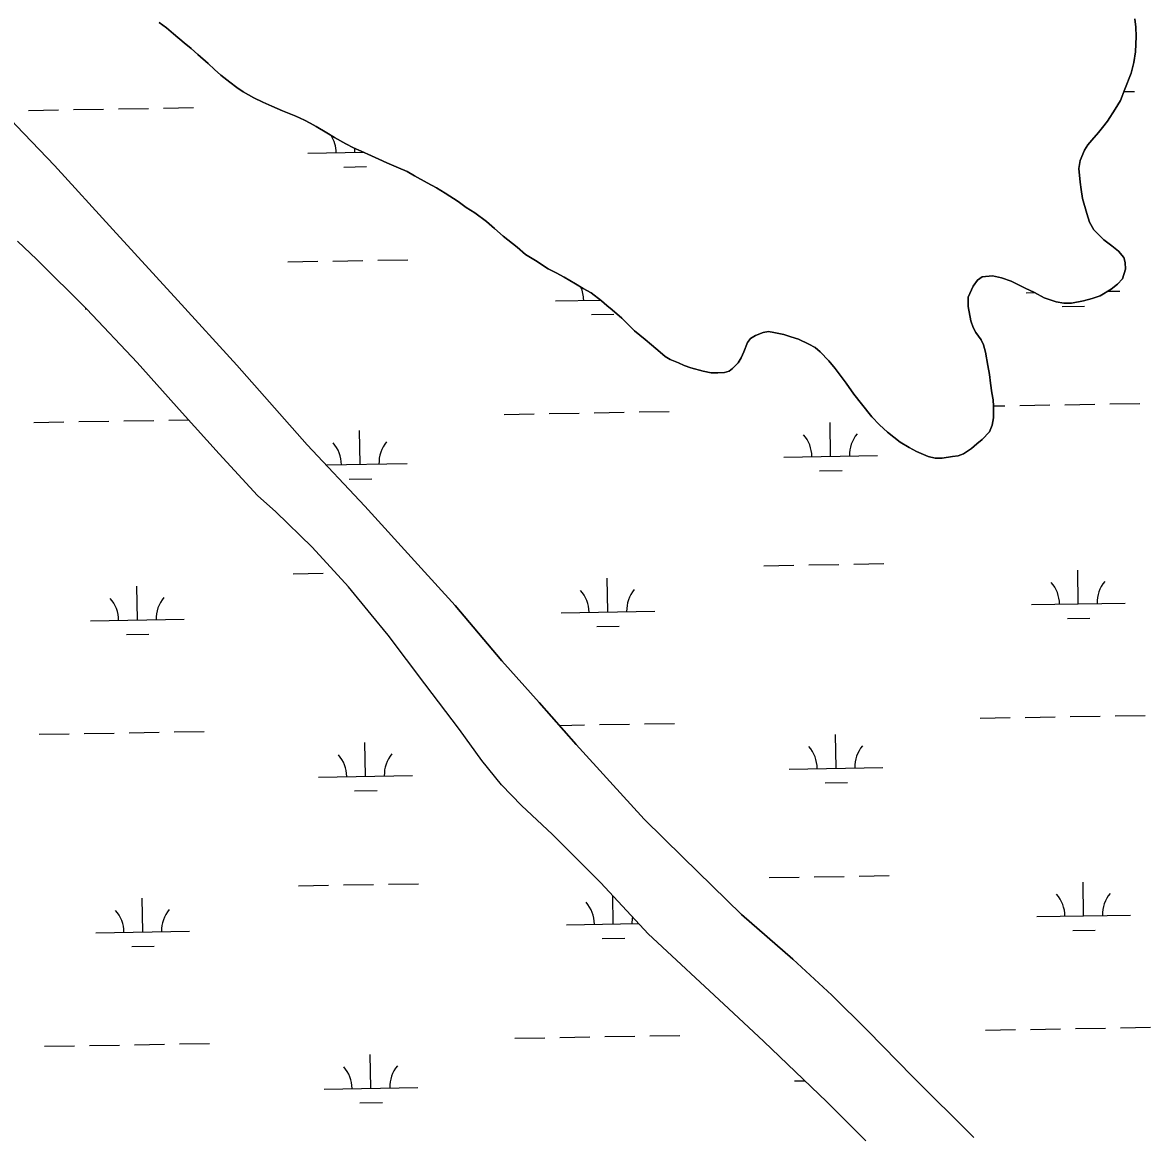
# Model space of a CAD drawing. Extents: x 3887375 to 3925618, y 296674 to 322633.
# Drawn here: x 3920609 to 3921812, y 305454 to 306643 of the extents above; entities that cross this region are included whole.
import ezdxf

# ---------------------------------------------------------------- set-up
doc = ezdxf.new("R2010")
doc.units = 0
doc.layers.add('V-TOPO-SHOR', color=7, linetype='Continuous')
doc.layers.add('V-WETL-SWMP', color=7, linetype='Continuous')

msp = doc.modelspace()

# ---------------------------------------------------------------- linework, layer by layer
at = {"layer": 'V-TOPO-SHOR'}
for points in [[(3920456.7, 306685.9), (3920500, 306641.1), (3920546.6, 306593.3), (3920603, 306532.7), (3920643.4, 306490.3), (3920705.7, 306422), (3920775, 306346.2), (3920837.9, 306277.3), (3920912.8, 306192.5), (3920974.5, 306126.9), (3921031, 306064.8), (3921070.8, 306020.9), (3921120.5, 305961.9), (3921160.5, 305917.7), (3921199.7, 305872.7), (3921235.7, 305833.3), (3921272.5, 305793.3), (3921313.5, 305752.7), (3921376.4, 305691.4), (3921430.9, 305643.8), (3921472.6, 305605.6), (3921510.9, 305567.6), (3921558.6, 305518.7), (3921623.9, 305453.8)], [(3921060.1, 306460.8), (3921050.8, 306466.5), (3921040.9, 306471.8), (3921027.4, 306479.1), (3921019.5, 306483.7), (3921010.3, 306487.7), (3920997.8, 306493), (3920989.5, 306497), (3920981.6, 306500.6), (3920970.7, 306505.6), (3920962.2, 306509.2), (3920954.2, 306513.5), (3920942.1, 306520.2), (3920933.8, 306525.1), (3920922.6, 306531.8), (3920916, 306535.4), (3920910.1, 306538.4), (3920900.9, 306543), (3920893.9, 306545.7), (3920886.7, 306548.7), (3920875.1, 306553.6), (3920865.6, 306557.6), (3920856, 306562.3), (3920844.5, 306568.9), (3920837.9, 306573.5), (3920830.3, 306579.1), (3920820.8, 306586.4), (3920814.2, 306592.7), (3920807.3, 306599), (3920796.4, 306608.6), (3920789.2, 306614.9), (3920781.9, 306621.1), (3920770.4, 306630.7), (3920762.8, 306637), (3920755.2, 306642.7)], [(3921795.9, 306646.7), (3921796.9, 306637.8), (3921797.2, 306627.9), (3921796.5, 306611.4), (3921794.8, 306600.1), (3921791.8, 306588.6), (3921785.2, 306571.5), (3921780.6, 306559.6), (3921774.9, 306550.4), (3921766.7, 306537.5), (3921761.4, 306530.9), (3921757.1, 306525.3), (3921749.8, 306517.4), (3921745.8, 306512.2), (3921742.2, 306506.5), (3921737.5, 306495.7), (3921735.9, 306487.1), (3921737.5, 306472.6), (3921738.5, 306464.7), (3921739.8, 306455.1), (3921744.7, 306438.9), (3921747.6, 306429.7), (3921752.2, 306421.7), (3921762.8, 306411.1), (3921771.3, 306404.5), (3921778.2, 306398.9), (3921784.2, 306392), (3921785.5, 306386.7), (3921785.8, 306379.8), (3921782.5, 306369.5), (3921777.2, 306363.6), (3921770.6, 306358.3), (3921758.7, 306351.4), (3921750.1, 306348.5), (3921741.2, 306345.9)], [(3921741.2, 306345.9), (3921728.3, 306343.6), (3921720, 306343.3), (3921711.8, 306344.9), (3921698.9, 306349.3), (3921688.7, 306354.9), (3921678.8, 306359.5), (3921664, 306366.8), (3921653.5, 306370.5), (3921643.9, 306372.5), (3921633, 306371.5), (3921628, 306367.9), (3921623.4, 306361.6), (3921618.1, 306349.8), (3921618.1, 306339.9), (3921620.7, 306324.7), (3921623.3, 306317.4), (3921626.3, 306312.1), (3921631.9, 306304.2), (3921634.2, 306298.9), (3921636.5, 306291.3), (3921639.1, 306276.8), (3921640.7, 306267.2), (3921642, 306258.3), (3921643.3, 306247.7), (3921644.6, 306240.5), (3921644.9, 306233.6), (3921644.9, 306221.3), (3921643.5, 306213.4), (3921640.6, 306206.2), (3921633, 306197.9), (3921627.3, 306193.3), (3921621.7, 306188.4), (3921613.1, 306182.8), (3921607.5, 306180.5), (3921601.2, 306179.9), (3921590.3, 306178.2), (3921582.8, 306178.3), (3921575.5, 306179.9), (3921563, 306185.2), (3921555.1, 306189.5), (3921545.5, 306195.2), (3921532, 306205.8), (3921523.4, 306213.7), (3921515.2, 306222.3), (3921504.4, 306236.2), (3921496.1, 306246.4), (3921487.9, 306258), (3921476.1, 306273.8), (3921469.5, 306281.8), (3921460.3, 306291.7), (3921454.7, 306296.3), (3921448.1, 306299.6), (3921437.2, 306304.9), (3921428.9, 306307.6), (3921421.4, 306309.9), (3921410.8, 306312.3), (3921404.9, 306313.3), (3921399.3, 306312), (3921391, 306309), (3921386, 306305.7), (3921382.7, 306301.4), (3921378.8, 306291.5), (3921375.8, 306285), (3921372.5, 306279.7), (3921366.8, 306273.8), (3921362.9, 306271.1), (3921358.2, 306269.5), (3921351, 306269.2), (3921343.7, 306269.2), (3921335.2, 306270.9), (3921322.3, 306274.5), (3921315, 306276.8), (3921309.1, 306279.8), (3921300.2, 306283.5), (3921294.9, 306286.4), (3921289.3, 306291.1), (3921280.1, 306299), (3921273.5, 306304.6), (3921262, 306313.9), (3921255.1, 306321.2), (3921248.5, 306327.5), (3921238.3, 306336.4), (3921232.7, 306341), (3921226.8, 306346), (3921215.9, 306354.6), (3921207.3, 306359.2), (3921199.1, 306363.9), (3921186.9, 306371.2), (3921178.7, 306375.8), (3921170.1, 306380.1), (3921156.6, 306389), (3921146, 306395.3), (3921136.8, 306403.3), (3921122, 306414.8), (3921112.8, 306423.1), (3921104.2, 306430.4), (3921091.7, 306439.7), (3921082.5, 306445.3), (3921073.9, 306451.9), (3921060.1, 306460.8)], [(3921508.9, 305450.1), (3921467.4, 305491.9), (3921400.2, 305556), (3921362.4, 305591.3), (3921276.6, 305671.1), (3921226.1, 305725.3), (3921174.7, 305776.9), (3921141.5, 305807.8), (3921120.3, 305830), (3921099.1, 305855.8), (3921075.4, 305888.9), (3921038.6, 305937.7), (3920999.2, 305989.4), (3920981.2, 306011.6), (3920956.9, 306040.9), (3920918.3, 306083.3), (3920879.6, 306120.9), (3920859.8, 306138.2), (3920819.2, 306182.9), (3920779.7, 306226.4), (3920731.5, 306280), (3920677.8, 306337.2), (3920624.6, 306390), (3920603.9, 306409.6)]]:
    msp.add_lwpolyline(points, dxfattribs=at)
at = {"layer": 'V-WETL-SWMP'}
for p, q in [((3920755.2, 306642.7), (3920762.8, 306637)), ((3921796.9, 306637.8), (3921795.9, 306646.7)), ((3920762.8, 306637), (3920770.4, 306630.7)), ((3920770.4, 306630.7), (3920781.9, 306621.1)), ((3921797.2, 306627.9), (3921796.9, 306637.8)), ((3920781.9, 306621.1), (3920789.2, 306614.9)), ((3921796.5, 306611.4), (3921797.2, 306627.9)), ((3920789.2, 306614.9), (3920796.4, 306608.6)), ((3920796.4, 306608.6), (3920807.3, 306599)), ((3921794.8, 306600.1), (3921796.5, 306611.4)), ((3920807.3, 306599), (3920814.2, 306592.7)), ((3921791.8, 306588.6), (3921794.8, 306600.1)), ((3920814.2, 306592.7), (3920820.8, 306586.4)), ((3920820.8, 306586.4), (3920830.3, 306579.1)), ((3921785.2, 306571.5), (3921791.8, 306588.6)), ((3920830.3, 306579.1), (3920837.9, 306573.5)), ((3920837.9, 306573.5), (3920844.5, 306568.9)), ((3920844.5, 306568.9), (3920856, 306562.3)), ((3921780.6, 306559.6), (3921785.2, 306571.5)), ((3921784.3, 306569), (3921795.3, 306569.2)), ((3920856, 306562.3), (3920865.6, 306557.6)), ((3920865.6, 306557.6), (3920875.1, 306553.6)), ((3921774.9, 306550.4), (3921780.6, 306559.6)), ((3920615.7, 306549), (3920647.7, 306549.5)), ((3920663.7, 306549.8), (3920695.7, 306550.3)), ((3920711.6, 306550.6), (3920743.6, 306551.1)), ((3920759.6, 306551.4), (3920791.6, 306552)), ((3920875.1, 306553.6), (3920886.7, 306548.7)), ((3920886.7, 306548.7), (3920893.9, 306545.7)), ((3920893.9, 306545.7), (3920900.9, 306543)), ((3921766.7, 306537.5), (3921774.9, 306550.4)), ((3920643.4, 306490.3), (3920603, 306532.7)), ((3920900.9, 306543), (3920910.1, 306538.4)), ((3920910.1, 306538.4), (3920916, 306535.4)), ((3920916, 306535.4), (3920922.6, 306531.8)), ((3921761.4, 306530.9), (3921766.7, 306537.5)), ((3920922.6, 306531.8), (3920933.8, 306525.1)), ((3920933.8, 306525.1), (3920942.1, 306520.2)), ((3921749.8, 306517.4), (3921757.1, 306525.3)), ((3921757.1, 306525.3), (3921761.4, 306530.9)), ((3920942.1, 306520.2), (3920954.2, 306513.5)), ((3920954.2, 306513.5), (3920962.2, 306509.2)), ((3920962.2, 306509.2), (3920970.7, 306505.6)), ((3921742.2, 306506.5), (3921745.8, 306512.2)), ((3921745.8, 306512.2), (3921749.8, 306517.4)), ((3920913.8, 306503.3), (3920973.4, 306504.3)), ((3920963.8, 306504.2), (3920963.7, 306508.6)), ((3920970.7, 306505.6), (3920981.6, 306500.6)), ((3920981.6, 306500.6), (3920989.5, 306497)), ((3920989.5, 306497), (3920997.8, 306493)), ((3921737.5, 306495.7), (3921742.2, 306506.5)), ((3920705.7, 306422), (3920643.4, 306490.3)), ((3920952.1, 306488.5), (3920976.1, 306489)), ((3920997.8, 306493), (3921010.3, 306487.7)), ((3921010.3, 306487.7), (3921019.5, 306483.7)), ((3921735.9, 306487.1), (3921737.5, 306495.7)), ((3921737.5, 306472.6), (3921735.9, 306487.1)), ((3921019.5, 306483.7), (3921027.4, 306479.1)), ((3921027.4, 306479.1), (3921040.9, 306471.8)), ((3921738.5, 306464.7), (3921737.5, 306472.6)), ((3921040.9, 306471.8), (3921050.8, 306466.5)), ((3921050.8, 306466.5), (3921060.1, 306460.8)), ((3921060.1, 306460.8), (3921073.9, 306451.9)), ((3921739.8, 306455.1), (3921738.5, 306464.7)), ((3921073.9, 306451.9), (3921082.5, 306445.3)), ((3921744.7, 306438.9), (3921739.8, 306455.1)), ((3921082.5, 306445.3), (3921091.7, 306439.7)), ((3921091.7, 306439.7), (3921104.2, 306430.4)), ((3921747.6, 306429.7), (3921744.7, 306438.9)), ((3921104.2, 306430.4), (3921112.8, 306423.1)), ((3921752.2, 306421.7), (3921747.6, 306429.7)), ((3920775, 306346.2), (3920705.7, 306422)), ((3921112.8, 306423.1), (3921122, 306414.8)), ((3921122, 306414.8), (3921136.8, 306403.3)), ((3921762.8, 306411.1), (3921752.2, 306421.7)), ((3921136.8, 306403.3), (3921146, 306395.3)), ((3921771.3, 306404.5), (3921762.8, 306411.1)), ((3921778.2, 306398.9), (3921771.3, 306404.5)), ((3920940.4, 306388.3), (3920972.4, 306388.9)), ((3920988.4, 306389.2), (3921020.4, 306389.7)), ((3921146, 306395.3), (3921156.6, 306389)), ((3921156.6, 306389), (3921170.1, 306380.1)), ((3921784.2, 306392), (3921778.2, 306398.9)), ((3921785.5, 306386.7), (3921784.2, 306392)), ((3920892.4, 306387.5), (3920924.4, 306388.1)), ((3921170.1, 306380.1), (3921178.7, 306375.8)), ((3921782.5, 306369.5), (3921785.8, 306379.8)), ((3921785.8, 306379.8), (3921785.5, 306386.7)), ((3921178.7, 306375.8), (3921186.9, 306371.2)), ((3921186.9, 306371.2), (3921199.1, 306363.9)), ((3921623.4, 306361.6), (3921628, 306367.9)), ((3921628, 306367.9), (3921633, 306371.5)), ((3921633, 306371.5), (3921643.9, 306372.5)), ((3921643.9, 306372.5), (3921653.5, 306370.5)), ((3921653.5, 306370.5), (3921664, 306366.8)), ((3921664, 306366.8), (3921678.8, 306359.5)), ((3921777.2, 306363.6), (3921782.5, 306369.5)), ((3921199.1, 306363.9), (3921207.3, 306359.2)), ((3921207.3, 306359.2), (3921215.9, 306354.6)), ((3921215.9, 306354.6), (3921226.8, 306346)), ((3921618.1, 306349.8), (3921623.4, 306361.6)), ((3921678.8, 306359.5), (3921688.7, 306354.9)), ((3921679.8, 306354.6), (3921689, 306354.7)), ((3921688.7, 306354.9), (3921698.9, 306349.3)), ((3921758.7, 306351.4), (3921770.6, 306358.3)), ((3921766.7, 306356.1), (3921779.8, 306356.3)), ((3921770.6, 306358.3), (3921777.2, 306363.6)), ((3920837.9, 306277.3), (3920775, 306346.2)), ((3921178, 306346), (3921225.7, 306346.8)), ((3921226.8, 306346), (3921232.7, 306341)), ((3921232.7, 306341), (3921238.3, 306336.4)), ((3921618.1, 306339.9), (3921618.1, 306349.8)), ((3921698.9, 306349.3), (3921711.8, 306344.9)), ((3921711.8, 306344.9), (3921720, 306343.3)), ((3921720, 306343.3), (3921728.3, 306343.6)), ((3921728.3, 306343.6), (3921741.2, 306345.9)), ((3921741.2, 306345.9), (3921750.1, 306348.5)), ((3921750.1, 306348.5), (3921758.7, 306351.4)), ((3920676.1, 306337.4), (3920677.6, 306337.4)), ((3921216.2, 306331.2), (3921240.2, 306331.6)), ((3921238.3, 306336.4), (3921248.5, 306327.5)), ((3921620.7, 306324.7), (3921618.1, 306339.9)), ((3921718.1, 306339.8), (3921742.1, 306340.2)), ((3921248.5, 306327.5), (3921255.1, 306321.2)), ((3921255.1, 306321.2), (3921262, 306313.9)), ((3921623.3, 306317.4), (3921620.7, 306324.7)), ((3921626.3, 306312.1), (3921623.3, 306317.4)), ((3921262, 306313.9), (3921273.5, 306304.6)), ((3921273.5, 306304.6), (3921280.1, 306299)), ((3921382.7, 306301.4), (3921386, 306305.7)), ((3921386, 306305.7), (3921391, 306309)), ((3921391, 306309), (3921399.3, 306312)), ((3921399.3, 306312), (3921404.9, 306313.3)), ((3921404.9, 306313.3), (3921410.8, 306312.3)), ((3921410.8, 306312.3), (3921421.4, 306309.9)), ((3921421.4, 306309.9), (3921428.9, 306307.6)), ((3921428.9, 306307.6), (3921437.2, 306304.9)), ((3921437.2, 306304.9), (3921448.1, 306299.6)), ((3921631.9, 306304.2), (3921626.3, 306312.1)), ((3921634.2, 306298.9), (3921631.9, 306304.2)), ((3921280.1, 306299), (3921289.3, 306291.1)), ((3921378.8, 306291.5), (3921382.7, 306301.4)), ((3921448.1, 306299.6), (3921454.7, 306296.3)), ((3921454.7, 306296.3), (3921460.3, 306291.7)), ((3921636.5, 306291.3), (3921634.2, 306298.9)), ((3921289.3, 306291.1), (3921294.9, 306286.4)), ((3921294.9, 306286.4), (3921300.2, 306283.5)), ((3921300.2, 306283.5), (3921309.1, 306279.8)), ((3921372.5, 306279.7), (3921375.8, 306285)), ((3921375.8, 306285), (3921378.8, 306291.5)), ((3921460.3, 306291.7), (3921469.5, 306281.8)), ((3921469.5, 306281.8), (3921476.1, 306273.8)), ((3921639.1, 306276.8), (3921636.5, 306291.3)), ((3920912.8, 306192.5), (3920837.9, 306277.3)), ((3921309.1, 306279.8), (3921315, 306276.8)), ((3921315, 306276.8), (3921322.3, 306274.5)), ((3921322.3, 306274.5), (3921335.2, 306270.9)), ((3921335.2, 306270.9), (3921343.7, 306269.2)), ((3921343.7, 306269.2), (3921351, 306269.2)), ((3921351, 306269.2), (3921358.2, 306269.5)), ((3921358.2, 306269.5), (3921362.9, 306271.1)), ((3921362.9, 306271.1), (3921366.8, 306273.8)), ((3921366.8, 306273.8), (3921372.5, 306279.7)), ((3921476.1, 306273.8), (3921487.9, 306258)), ((3921640.7, 306267.2), (3921639.1, 306276.8)), ((3921487.9, 306258), (3921496.1, 306246.4)), ((3921642, 306258.3), (3921640.7, 306267.2)), ((3921643.3, 306247.7), (3921642, 306258.3)), ((3921496.1, 306246.4), (3921504.3, 306236.2)), ((3921644.6, 306240.5), (3921643.3, 306247.7)), ((3921504.3, 306236.2), (3921515.2, 306222.3)), ((3921644.9, 306233.6), (3921644.6, 306240.5)), ((3921644.9, 306233.9), (3921657, 306234.1)), ((3921644.9, 306221.3), (3921644.9, 306233.6)), ((3921673, 306234.4), (3921705, 306234.9)), ((3921721, 306235.2), (3921753, 306235.8)), ((3921769, 306236), (3921801, 306236.6)), ((3921123.2, 306224.9), (3921155.2, 306225.5)), ((3921171.2, 306225.8), (3921203.2, 306226.3)), ((3921219.2, 306226.6), (3921251.2, 306227.1)), ((3921267.2, 306227.4), (3921299.2, 306228)), ((3921515.2, 306222.3), (3921523.4, 306213.7)), ((3921643.5, 306213.4), (3921644.9, 306221.3)), ((3920621.4, 306216.3), (3920653.4, 306216.9)), ((3920669.4, 306217.2), (3920701.4, 306217.7)), ((3920717.4, 306218), (3920749.4, 306218.5)), ((3920765.4, 306218.8), (3920786.3, 306219.2)), ((3921471.3, 306180.2), (3921470.7, 306216.2)), ((3921523.4, 306213.7), (3921532, 306205.8)), ((3921640.6, 306206.2), (3921643.5, 306213.4)), ((3920969.5, 306171.6), (3920968.9, 306207.5)), ((3921532, 306205.8), (3921545.5, 306195.2)), ((3921627.3, 306193.3), (3921633, 306197.9)), ((3921633, 306197.9), (3921640.6, 306206.2)), ((3920974.5, 306126.9), (3920912.8, 306192.5)), ((3921545.5, 306195.2), (3921555.1, 306189.5)), ((3921555.1, 306189.5), (3921563, 306185.2)), ((3921563, 306185.2), (3921575.5, 306179.9)), ((3921613.1, 306182.8), (3921621.7, 306188.4)), ((3921621.7, 306188.4), (3921627.3, 306193.3)), ((3920933.1, 306170.9), (3921019.5, 306172.4)), ((3921421.4, 306179.3), (3921521.3, 306181)), ((3921575.5, 306179.9), (3921582.8, 306178.3)), ((3921582.8, 306178.3), (3921590.3, 306178.2)), ((3921590.3, 306178.2), (3921601.2, 306179.9)), ((3921601.2, 306179.9), (3921607.5, 306180.5)), ((3921607.5, 306180.5), (3921613.1, 306182.8)), ((3921459.6, 306164.5), (3921483.6, 306164.9)), ((3920957.8, 306155.9), (3920981.8, 306156.3)), ((3921031, 306064.8), (3920974.5, 306126.9)), ((3921070.8, 306020.9), (3921031, 306064.8)), ((3921399.9, 306063.5), (3921431.9, 306064)), ((3921447.9, 306064.3), (3921479.9, 306064.9)), ((3921495.9, 306065.1), (3921527.9, 306065.7)), ((3920898.1, 306054.9), (3920930.1, 306055.4)), ((3921735.5, 306022.8), (3921734.9, 306058.8)), ((3920731.9, 306005.6), (3920731.2, 306041.6)), ((3921233.7, 306014.2), (3921233.1, 306050.2)), ((3921120.5, 305961.9), (3921070.8, 306020.9)), ((3921685.5, 306022), (3921785.5, 306023.7)), ((3920681.9, 306004.7), (3920781.8, 306006.4)), ((3921183.7, 306013.3), (3921283.7, 306015.1)), ((3921723.8, 306007.2), (3921747.8, 306007.6)), ((3921222, 305998.6), (3921245.9, 305999)), ((3920720.1, 305990), (3920744.1, 305990.4)), ((3921160.5, 305917.7), (3921120.5, 305961.9)), ((3921199.7, 305872.7), (3921160.5, 305917.7)), ((3921272.9, 305894.8), (3921304.9, 305895.3)), ((3921630.8, 305900.9), (3921662.7, 305901.5)), ((3921678.7, 305901.8), (3921710.7, 305902.3)), ((3921726.7, 305902.6), (3921758.7, 305903.1)), ((3921774.7, 305903.4), (3921806.7, 305903.9)), ((3920627.1, 305883.7), (3920659.1, 305884.3)), ((3920675.1, 305884.5), (3920707.1, 305885.1)), ((3920723.1, 305885.3), (3920755.1, 305885.9)), ((3920771.1, 305886.2), (3920803.1, 305886.7)), ((3921181.8, 305893.2), (3921208.9, 305893.7)), ((3921224.9, 305894), (3921256.9, 305894.5)), ((3921477.1, 305847.5), (3921476.4, 305883.5)), ((3920975.2, 305838.9), (3920974.6, 305874.9)), ((3921235.7, 305833.3), (3921199.7, 305872.7)), ((3921427.1, 305846.7), (3921527, 305848.4)), ((3920925.2, 305838.1), (3921025.2, 305839.8)), ((3920963.5, 305823.3), (3920987.5, 305823.7)), ((3921272.5, 305793.3), (3921235.7, 305833.3)), ((3921465.3, 305831.9), (3921489.3, 305832.3)), ((3921313.5, 305752.7), (3921272.5, 305793.3)), ((3921376.4, 305691.4), (3921313.5, 305752.7)), ((3921405.6, 305730.9), (3921437.6, 305731.4)), ((3921453.6, 305731.7), (3921485.6, 305732.2)), ((3921501.6, 305732.5), (3921533.6, 305733.1)), ((3920903.8, 305722.3), (3920935.8, 305722.8)), ((3920951.8, 305723.1), (3920983.8, 305723.6)), ((3920999.8, 305723.9), (3921031.8, 305724.4)), ((3921741.2, 305690.2), (3921740.6, 305726.2)), ((3920737.6, 305673), (3920736.9, 305709)), ((3921239.4, 305681.6), (3921238.9, 305711.6)), ((3921430.9, 305643.8), (3921376.4, 305691.4)), ((3921691.2, 305689.3), (3921791.2, 305691)), ((3921189.4, 305680.7), (3921266.4, 305682)), ((3920687.6, 305672.1), (3920787.6, 305673.8)), ((3921729.5, 305674.6), (3921753.5, 305675)), ((3920725.8, 305657.3), (3920749.8, 305657.7)), ((3921227.7, 305665.9), (3921251.7, 305666.4)), ((3921472.6, 305605.6), (3921430.9, 305643.8)), ((3921510.9, 305567.6), (3921472.6, 305605.6)), ((3921732.4, 305570), (3921764.4, 305570.5)), ((3921780.4, 305570.8), (3921812.4, 305571.3)), ((3921134.6, 305559.7), (3921166.6, 305560.2)), ((3921182.6, 305560.5), (3921214.6, 305561.1)), ((3921230.6, 305561.3), (3921262.6, 305561.9)), ((3921278.6, 305562.2), (3921310.6, 305562.7)), ((3921558.6, 305518.7), (3921510.9, 305567.6)), ((3921636.5, 305568.3), (3921668.5, 305568.9)), ((3921684.5, 305569.1), (3921716.4, 305569.7)), ((3920632.8, 305551.1), (3920664.8, 305551.6)), ((3920680.8, 305551.9), (3920712.8, 305552.4)), ((3920728.8, 305552.7), (3920760.8, 305553.3)), ((3920776.8, 305553.5), (3920808.8, 305554.1)), ((3920980.9, 305506.3), (3920980.3, 305542.3)), ((3921432.8, 305514.1), (3921444, 305514.2)), ((3921623.9, 305453.8), (3921558.6, 305518.7)), ((3920930.9, 305505.4), (3921030.9, 305507.2)), ((3920969.2, 305490.7), (3920993.2, 305491.1))]:
    msp.add_line(p, q, dxfattribs=at)
msp.add_lwpolyline([(3921508.9, 305450.1), (3921467.4, 305491.9), (3921400.2, 305556), (3921362.4, 305591.3), (3921276.6, 305671.1), (3921226.1, 305725.3), (3921174.7, 305776.9), (3921141.5, 305807.8), (3921120.3, 305830), (3921099.1, 305855.8), (3921075.4, 305888.9), (3921038.6, 305937.7), (3920999.2, 305989.4), (3920981.2, 306011.6), (3920956.9, 306040.9), (3920918.3, 306083.3), (3920879.6, 306120.9), (3920859.8, 306138.2), (3920819.2, 306182.9), (3920779.7, 306226.4), (3920731.5, 306280), (3920677.8, 306337.2), (3920624.6, 306390), (3920603.9, 306409.6)], dxfattribs=at)
for centre, start, end in [((3920908.6, 306503.7), 0.2115, 31.8573), ((3921172.7, 306346.4), 0.2115, 23.722), ((3921416.1, 306179.7), 0.2115, 41.7552), ((3921526.6, 306181.6), 140.2115, 181.7552), ((3920914.3, 306171.1), 0.2115, 41.7552), ((3921024.7, 306173), 140.2115, 181.7552), ((3921680.3, 306022.3), 0.2115, 41.7552), ((3921790.7, 306024.2), 140.2115, 181.7552), ((3920676.6, 306005.1), 0.2115, 41.7552), ((3920787.1, 306007), 140.2115, 181.7552), ((3921178.4, 306013.7), 0.2115, 41.7552), ((3921288.9, 306015.6), 140.2115, 181.7552), ((3921532.3, 305849), 140.2115, 181.7552), ((3920920, 305838.5), 0.2115, 41.7552), ((3921030.4, 305840.4), 140.2115, 181.7552), ((3921421.8, 305847.1), 0.2115, 41.7552), ((3921184.2, 305681.1), 0.2115, 41.7552), ((3921686, 305689.7), 0.2115, 41.7552), ((3921796.5, 305691.6), 140.2115, 181.7552), ((3920682.3, 305672.5), 0.2115, 41.7552), ((3920792.8, 305674.4), 140.2115, 181.7552), ((3921294.6, 305683), 170.0945, 181.7552), ((3920925.7, 305505.8), 0.2115, 41.7552), ((3921036.2, 305507.7), 140.2115, 181.7552)]:
    msp.add_arc(centre, 35.2, start, end, dxfattribs=at)

doc.saveas('drawing.dxf')
